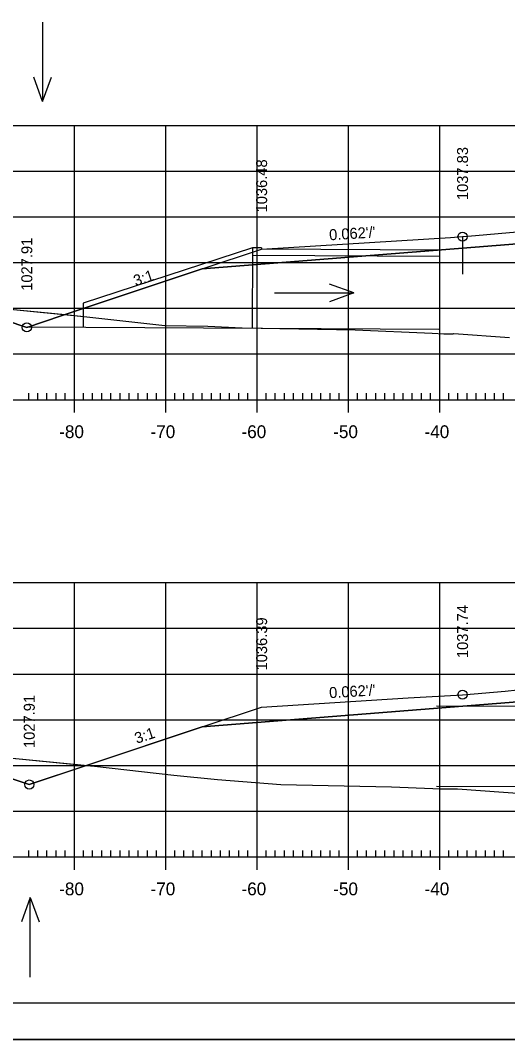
# Model space of a CAD drawing. Extents: x 1322838 to 1324533, y 339903 to 351025.
# Drawn here: x 1323617.8 to 1323671.2, y 346971.9 to 347083.3 of the extents above; entities that cross this region are included whole.
import ezdxf

# ---------------------------------------------------------------- set-up
doc = ezdxf.new("R2010")
doc.units = 0
for name, color, linetype in [('R_Alt Surface', 7, 'Continuous'), ('R_Axis', 7, 'Continuous'), ('R_Axis Annot', 7, 'Continuous'), ('R_Border', 7, 'Continuous'), ('R_Exist Surface', 7, 'Continuous'), ('R_Fin Surface', 7, 'Continuous'), ('R_Fin Surface Annot', 7, 'Continuous'), ('R_Grid', 7, 'Continuous'), ('R_No Plot', 7, 'Continuous'), ('R_Water', 7, 'Continuous'), ('R_Water Annot', 7, 'Continuous')]:
    doc.layers.add(name, color=color, linetype=linetype)

msp = doc.modelspace()

# ---------------------------------------------------------------- linework, layer by layer
at = {"layer": 'R_Alt Surface'}
for points in [[(1323637.72, 347056.15), (1323672.21, 347058.89), (1323691.71, 347060.57), (1323691.72, 347061.69), (1323703.72, 347062.73), (1323709.89, 347063.26), (1323709.9, 347062.13), (1323735.22, 347064.31), (1323749.44, 347064.06)], [(1323637.72, 347006.06), (1323672.22, 347008.8), (1323691.71, 347010.48), (1323691.72, 347011.61), (1323703.72, 347012.64), (1323710.27, 347013.2), (1323710.28, 347012.08), (1323735.22, 347014.22), (1323749.44, 347013.97)]]:
    msp.add_lwpolyline(points, dxfattribs=at)
at = {"layer": 'R_Axis'}
for p, q in [((1323623.72, 347040.44), (1323623.72, 347043.24)), ((1323633.72, 347040.44), (1323633.72, 347043.24)), ((1323643.72, 347040.44), (1323643.72, 347043.24)), ((1323653.72, 347040.44), (1323653.72, 347043.24)), ((1323663.72, 347040.44), (1323663.72, 347043.24)), ((1323618.72, 347041.84), (1323618.72, 347042.54)), ((1323619.72, 347041.84), (1323619.72, 347042.54)), ((1323620.72, 347041.84), (1323620.72, 347042.54)), ((1323621.72, 347041.84), (1323621.72, 347042.54)), ((1323622.72, 347041.84), (1323622.72, 347042.54)), ((1323624.72, 347041.84), (1323624.72, 347042.54)), ((1323625.72, 347041.84), (1323625.72, 347042.54)), ((1323626.72, 347041.84), (1323626.72, 347042.54)), ((1323627.72, 347041.84), (1323627.72, 347042.54)), ((1323628.72, 347041.84), (1323628.72, 347042.54)), ((1323629.72, 347041.84), (1323629.72, 347042.54)), ((1323630.72, 347041.84), (1323630.72, 347042.54)), ((1323631.72, 347041.84), (1323631.72, 347042.54)), ((1323632.72, 347041.84), (1323632.72, 347042.54)), ((1323634.72, 347041.84), (1323634.72, 347042.54)), ((1323635.72, 347041.84), (1323635.72, 347042.54)), ((1323636.72, 347041.84), (1323636.72, 347042.54)), ((1323637.72, 347041.84), (1323637.72, 347042.54)), ((1323638.72, 347041.84), (1323638.72, 347042.54)), ((1323639.72, 347041.84), (1323639.72, 347042.54)), ((1323640.72, 347041.84), (1323640.72, 347042.54)), ((1323641.72, 347041.84), (1323641.72, 347042.54)), ((1323642.72, 347041.84), (1323642.72, 347042.54)), ((1323644.72, 347041.84), (1323644.72, 347042.54)), ((1323645.72, 347041.84), (1323645.72, 347042.54)), ((1323646.72, 347041.84), (1323646.72, 347042.54)), ((1323647.72, 347041.84), (1323647.72, 347042.54)), ((1323648.72, 347041.84), (1323648.72, 347042.54)), ((1323649.72, 347041.84), (1323649.72, 347042.54)), ((1323650.72, 347041.84), (1323650.72, 347042.54)), ((1323651.72, 347041.84), (1323651.72, 347042.54)), ((1323652.72, 347041.84), (1323652.72, 347042.54)), ((1323654.72, 347041.84), (1323654.72, 347042.54)), ((1323655.72, 347041.84), (1323655.72, 347042.54)), ((1323656.72, 347041.84), (1323656.72, 347042.54)), ((1323657.72, 347041.84), (1323657.72, 347042.54)), ((1323658.72, 347041.84), (1323658.72, 347042.54)), ((1323659.72, 347041.84), (1323659.72, 347042.54)), ((1323660.72, 347041.84), (1323660.72, 347042.54)), ((1323661.72, 347041.84), (1323661.72, 347042.54)), ((1323662.72, 347041.84), (1323662.72, 347042.54)), ((1323664.72, 347041.84), (1323664.72, 347042.54)), ((1323665.72, 347041.84), (1323665.72, 347042.54)), ((1323666.72, 347041.84), (1323666.72, 347042.54)), ((1323667.72, 347041.84), (1323667.72, 347042.54)), ((1323668.72, 347041.84), (1323668.72, 347042.54)), ((1323669.72, 347041.84), (1323669.72, 347042.54)), ((1323670.72, 347041.84), (1323670.72, 347042.54)), ((1323563.72, 347041.84), (1323843.72, 347041.84)), ((1323623.72, 346990.44), (1323623.72, 346993.24)), ((1323633.72, 346990.44), (1323633.72, 346993.24)), ((1323643.72, 346990.44), (1323643.72, 346993.24)), ((1323653.72, 346990.44), (1323653.72, 346993.24)), ((1323663.72, 346990.44), (1323663.72, 346993.24)), ((1323563.72, 346991.84), (1323843.72, 346991.84)), ((1323618.72, 346991.84), (1323618.72, 346992.54)), ((1323619.72, 346991.84), (1323619.72, 346992.54)), ((1323620.72, 346991.84), (1323620.72, 346992.54)), ((1323621.72, 346991.84), (1323621.72, 346992.54)), ((1323622.72, 346991.84), (1323622.72, 346992.54)), ((1323624.72, 346991.84), (1323624.72, 346992.54)), ((1323625.72, 346991.84), (1323625.72, 346992.54)), ((1323626.72, 346991.84), (1323626.72, 346992.54)), ((1323627.72, 346991.84), (1323627.72, 346992.54)), ((1323628.72, 346991.84), (1323628.72, 346992.54)), ((1323629.72, 346991.84), (1323629.72, 346992.54)), ((1323630.72, 346991.84), (1323630.72, 346992.54)), ((1323631.72, 346991.84), (1323631.72, 346992.54)), ((1323632.72, 346991.84), (1323632.72, 346992.54)), ((1323634.72, 346991.84), (1323634.72, 346992.54)), ((1323635.72, 346991.84), (1323635.72, 346992.54)), ((1323636.72, 346991.84), (1323636.72, 346992.54)), ((1323637.72, 346991.84), (1323637.72, 346992.54)), ((1323638.72, 346991.84), (1323638.72, 346992.54)), ((1323639.72, 346991.84), (1323639.72, 346992.54)), ((1323640.72, 346991.84), (1323640.72, 346992.54)), ((1323641.72, 346991.84), (1323641.72, 346992.54)), ((1323642.72, 346991.84), (1323642.72, 346992.54)), ((1323644.72, 346991.84), (1323644.72, 346992.54)), ((1323645.72, 346991.84), (1323645.72, 346992.54)), ((1323646.72, 346991.84), (1323646.72, 346992.54)), ((1323647.72, 346991.84), (1323647.72, 346992.54)), ((1323648.72, 346991.84), (1323648.72, 346992.54)), ((1323649.72, 346991.84), (1323649.72, 346992.54)), ((1323650.72, 346991.84), (1323650.72, 346992.54)), ((1323651.72, 346991.84), (1323651.72, 346992.54)), ((1323652.72, 346991.84), (1323652.72, 346992.54)), ((1323654.72, 346991.84), (1323654.72, 346992.54)), ((1323655.72, 346991.84), (1323655.72, 346992.54)), ((1323656.72, 346991.84), (1323656.72, 346992.54)), ((1323657.72, 346991.84), (1323657.72, 346992.54)), ((1323658.72, 346991.84), (1323658.72, 346992.54)), ((1323659.72, 346991.84), (1323659.72, 346992.54)), ((1323660.72, 346991.84), (1323660.72, 346992.54)), ((1323661.72, 346991.84), (1323661.72, 346992.54)), ((1323662.72, 346991.84), (1323662.72, 346992.54)), ((1323664.72, 346991.84), (1323664.72, 346992.54)), ((1323665.72, 346991.84), (1323665.72, 346992.54)), ((1323666.72, 346991.84), (1323666.72, 346992.54)), ((1323667.72, 346991.84), (1323667.72, 346992.54)), ((1323668.72, 346991.84), (1323668.72, 346992.54)), ((1323669.72, 346991.84), (1323669.72, 346992.54)), ((1323670.72, 346991.84), (1323670.72, 346992.54))]:
    msp.add_line(p, q, dxfattribs=at)
at = {"layer": 'R_Border'}
msp.add_line((1323861.9, 346975.84), (1323545.72, 346975.84), dxfattribs=at)
at = {"layer": 'R_Exist Surface'}
for points in [[(1323616.33, 347051.77), (1323624.76, 347050.94), (1323633.62, 347049.95), (1323638.32, 347049.87), (1323642.1, 347049.71), (1323654.45, 347049.47), (1323662.91, 347049.11), (1323664.18, 347049.06), (1323665.19, 347049.05), (1323665.26, 347049.08), (1323671.35, 347048.64)], [(1323615.82, 347002.74), (1323625.92, 347001.75), (1323634.62, 347000.79), (1323639.4, 347000.29), (1323646.34, 346999.74), (1323658.45, 346999.5), (1323662.98, 346999.31), (1323663.66, 346999.28), (1323665.61, 346999.27), (1323665.67, 346999.3), (1323676.25, 346998.52)]]:
    msp.add_lwpolyline(points, dxfattribs=at)
at = {"layer": 'R_Fin Surface'}
for points in [[(1323611.68, 347052.03), (1323618.51, 347049.75), (1323618.52, 347049.75), (1323622.27, 347051), (1323637.72, 347056.15), (1323644.22, 347058.32), (1323644.22, 347058.32), (1323664.89, 347059.59), (1323666.22, 347059.67), (1323666.79, 347059.72), (1323672.21, 347060.18)], [(1323609.15, 347002.96), (1323614.57, 347001.15), (1323618.78, 346999.75), (1323618.78, 346999.75), (1323637.72, 347006.06), (1323644.22, 347008.23), (1323660.27, 347009.22), (1323666.22, 347009.58), (1323670.88, 347009.98), (1323672.22, 347010.1), (1323672.37, 347010.11), (1323674.22, 347010.27), (1323674.22, 347010.27), (1323703.72, 347012.81), (1323720.85, 347014.28), (1323733.22, 347015.34), (1323735.22, 347015.51), (1323741.22, 347016.03), (1323749.44, 347013.97), (1323753.18, 347013.04), (1323763.22, 347010.53)]]:
    msp.add_lwpolyline(points, dxfattribs=at)
at = {"layer": 'R_Grid'}
for p, q in [((1323563.72, 347071.84), (1323843.72, 347071.84)), ((1323623.72, 347041.84), (1323623.72, 347071.84)), ((1323633.72, 347041.84), (1323633.72, 347071.84)), ((1323643.72, 347041.84), (1323643.72, 347071.84)), ((1323653.72, 347041.84), (1323653.72, 347071.84)), ((1323663.72, 347041.84), (1323663.72, 347071.84)), ((1323563.72, 347066.84), (1323843.72, 347066.84)), ((1323563.72, 347061.84), (1323843.72, 347061.84)), ((1323563.72, 347056.84), (1323843.72, 347056.84)), ((1323563.72, 347051.84), (1323843.72, 347051.84)), ((1323563.72, 347046.84), (1323843.72, 347046.84)), ((1323563.72, 347041.84), (1323843.72, 347041.84)), ((1323563.72, 347021.84), (1323843.72, 347021.84)), ((1323623.72, 346991.84), (1323623.72, 347021.84)), ((1323633.72, 346991.84), (1323633.72, 347021.84)), ((1323643.72, 346991.84), (1323643.72, 347021.84)), ((1323653.72, 346991.84), (1323653.72, 347021.84)), ((1323663.72, 346991.84), (1323663.72, 347021.84)), ((1323563.72, 347016.84), (1323843.72, 347016.84)), ((1323563.72, 347011.84), (1323843.72, 347011.84)), ((1323563.72, 347006.84), (1323843.72, 347006.84)), ((1323563.72, 347001.84), (1323843.72, 347001.84)), ((1323563.72, 346996.84), (1323843.72, 346996.84)), ((1323563.72, 346991.84), (1323843.72, 346991.84))]:
    msp.add_line(p, q, dxfattribs=at)
at = {"layer": 'R_No Plot'}
for p, q in [((1323666.22, 347059.67), (1323666.22, 347055.57)), ((1323533.31, 346971.86), (1323866.65, 346971.86))]:
    msp.add_line(p, q, dxfattribs=at)
for points in [[(1323533.31, 347185.19), (1323866.65, 347185.19), (1323866.65, 346971.86), (1323533.31, 346971.86)], [(1323779.64, 347181.3), (1323799.26, 347181.3), (1323799.26, 347171.42), (1323815.37, 347171.42), (1323838.57, 347171.42), (1323838.57, 347138.75), (1323861.77, 347138.75), (1323861.9, 346975.84), (1323545.72, 346975.84), (1323545.72, 347181.3)], [(1323610.66, 347052.37), (1323610.91, 347052.34), (1323616.33, 347051.77), (1323622.7, 347051.15), (1323622.27, 347051), (1323618.52, 347049.75), (1323618.51, 347049.75), (1323611.68, 347052.03)], [(1323609.15, 347002.96), (1323609.67, 347002.94), (1323612.72, 347002.79), (1323615.82, 347002.74), (1323625.05, 347001.84), (1323618.78, 346999.75), (1323618.78, 346999.75), (1323614.57, 347001.15), (1323609.15, 347002.96)]]:
    msp.add_lwpolyline(points, close=True, dxfattribs=at)
for points in [[(1323672.21, 347058.89), (1323637.72, 347056.15), (1323622.7, 347051.15), (1323624.76, 347050.94), (1323633.62, 347049.95), (1323638.32, 347049.87), (1323642.1, 347049.71), (1323654.45, 347049.47), (1323662.91, 347049.11), (1323664.18, 347049.06), (1323665.19, 347049.05), (1323665.26, 347049.08), (1323671.35, 347048.64)], [(1323672.22, 347008.8), (1323637.72, 347006.06), (1323625.05, 347001.84), (1323625.92, 347001.75), (1323634.62, 347000.79), (1323639.4, 347000.29), (1323646.34, 346999.74), (1323658.45, 346999.5), (1323662.98, 346999.31), (1323663.66, 346999.28), (1323665.61, 346999.27), (1323665.67, 346999.3), (1323676.25, 346998.52)]]:
    msp.add_lwpolyline(points, dxfattribs=at)
for centre in [(1323666.22, 347059.67), (1323618.51, 347049.75), (1323666.22, 347009.58), (1323618.78, 346999.75)]:
    msp.add_circle(centre, 0.5, dxfattribs=at)
at = {"layer": 'R_Water'}
for p, q in [((1323643.22, 347058.45), (1323624.68, 347052.39)), ((1323643.22, 347058.45), (1323643.17, 347049.61)), ((1323663.68, 347057.49), (1323643.21, 347057.62)), ((1323644.22, 347058.44), (1323643.22, 347058.45)), ((1323644.22, 347058.44), (1323644.22, 347058.32)), ((1323663.68, 347058.2), (1323644.22, 347058.32)), ((1323624.68, 347052.39), (1323624.67, 347049.72)), ((1323663.63, 347049.5), (1323618.55, 347049.76)), ((1323677.36, 347008.26), (1323663.37, 347008.34)), ((1323677.36, 346999.47), (1323663.37, 346999.55))]:
    msp.add_line(p, q, dxfattribs=at)
at = {"layer": 'R_Water Annot'}
for p, q in [((1323620.23, 347083.13), (1323620.23, 347074.44)), ((1323620.23, 347074.44), (1323619.27, 347077.1)), ((1323620.23, 347074.44), (1323621.2, 347077.1)), ((1323654.32, 347053.52), (1323651.66, 347054.49)), ((1323645.63, 347053.52), (1323654.32, 347053.52)), ((1323654.32, 347053.52), (1323651.66, 347052.55)), ((1323618.89, 346987.39), (1323617.92, 346984.73)), ((1323618.89, 346978.7), (1323618.89, 346987.39)), ((1323618.89, 346987.39), (1323619.86, 346984.73))]:
    msp.add_line(p, q, dxfattribs=at)

# ---------------------------------------------------------------- texts
at = {"layer": 'R_Axis Annot'}
for s, p in [('-80', (1323622.06, 347037.64)), ('-70', (1323632.06, 347037.64)), ('-60', (1323642.02, 347037.64)), ('-50', (1323652.06, 347037.64)), ('-40', (1323662.06, 347037.64)), ('-80', (1323622.06, 346987.64)), ('-70', (1323632.06, 346987.64)), ('-60', (1323642.02, 346987.64)), ('-50', (1323652.06, 346987.64)), ('-40', (1323662.06, 346987.64))]:
    msp.add_text(s, height=1.4, dxfattribs=at).set_placement(p)
at = {"layer": 'R_Fin Surface Annot'}
for s, rotation, p in [('1037.83', 90, (1323666.82, 347063.67)), ('1036.48', 90, (1323644.82, 347062.32)), ("0.062'/'", 3.5193, (1323651.65, 347059.27)), ('1027.91', 90, (1323619.11, 347053.75)), ('3:1', 18.4342, (1323630.42, 347054.24)), ('1037.74', 90, (1323666.82, 347013.58)), ('1036.39', 90, (1323644.82, 347012.23)), ("0.062'/'", 3.5193, (1323651.65, 347009.19)), ('1027.91', 90, (1323619.38, 347003.75)), ('3:1', 18.4345, (1323630.55, 347004.2))]:
    msp.add_text(s, height=1.2, rotation=rotation, dxfattribs=at).set_placement(p)

doc.saveas('drawing.dxf')
